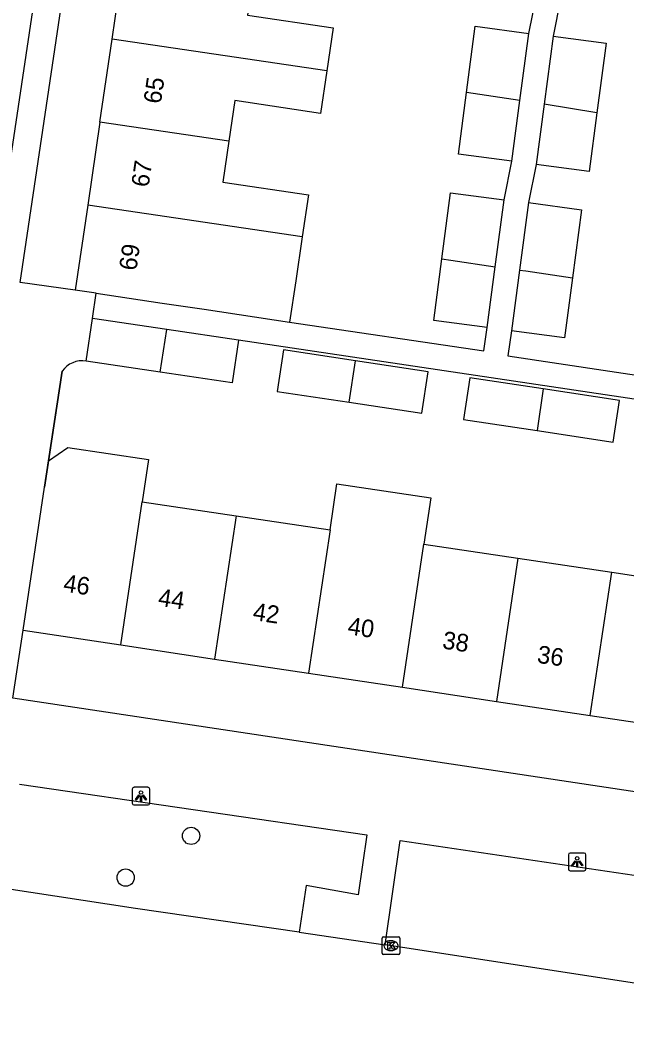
# Model space of a CAD drawing. Extents: x 163010 to 163853, y 382793 to 383982.
# Drawn here: x 163584 to 163618.4, y 383417.1 to 383474 of the extents above; entities that cross this region are included whole.
import ezdxf

# ---------------------------------------------------------------- set-up
doc = ezdxf.new("R2010")
doc.units = 0
for name, color, linetype in [('IMGEO_Boom', 7, 'Continuous'), ('IMGEO_Kolk', 7, 'Continuous'), ('IMGEO_Lichtpunt', 7, 'Continuous'), ('IMGEO_Muur', 7, 'Continuous'), ('IMGEO_Pand', 7, 'Continuous'), ('IMGEO_Pand_nummerreeks', 7, 'Continuous'), ('IMGEO_Rijbaan_lokaal_gesloten', 7, 'Continuous'), ('IMGEO_Voetpad_open', 7, 'Continuous')]:
    doc.layers.add(name, color=color, linetype=linetype)

msp = doc.modelspace()

# ---------------------------------------------------------------- linework, layer by layer
at = {"layer": 'IMGEO_Boom'}
for centre in [(163593.689, 383427.605), (163589.966, 383425.234)]:
    msp.add_circle(centre, 0.489, dxfattribs=at)
at = {"layer": 'IMGEO_Kolk'}
for p, q in [((163604.555, 383420.942), (163604.555, 383421.794)), ((163604.63, 383421.868), (163605.482, 383421.868)), ((163605.556, 383421.794), (163605.556, 383420.942)), ((163605.043, 383421.648), (163605.068, 383421.648)), ((163605.482, 383420.868), (163604.63, 383420.868)), ((163605.066, 383421.088), (163605.041, 383421.088))]:
    msp.add_line(p, q, dxfattribs=at)
for points in [[(163604.555, 383420.942), (163604.555, 383421.794)], [(163604.63, 383421.868), (163605.482, 383421.868)], [(163605.556, 383421.794), (163605.556, 383420.942)], [(163604.876, 383421.568), (163604.999, 383421.568), (163604.999, 383421.417), (163605.129, 383421.568), (163605.293, 383421.568), (163605.147, 383421.417), (163605.3, 383421.168), (163605.148, 383421.168), (163605.063, 383421.332), (163604.999, 383421.265), (163604.999, 383421.168), (163604.876, 383421.168), (163604.876, 383421.568)], [(163605.482, 383420.868), (163604.63, 383420.868)]]:
    msp.add_lwpolyline(points, dxfattribs=at)
for centre, start, end in [((163604.632, 383421.792), 91.552, 178.448), ((163604.632, 383421.792), 91.552, 178.448), ((163605.48, 383421.792), 1.552, 88.448), ((163605.48, 383421.792), 1.552, 88.448), ((163604.632, 383420.944), 181.552, 268.448), ((163604.632, 383420.944), 181.552, 268.448), ((163605.48, 383420.944), 271.552, 358.448), ((163605.48, 383420.944), 271.552, 358.448)]:
    msp.add_arc(centre, 0.0765, start, end, dxfattribs=at)
for centre, major_axis, ratio, start_param, end_param in [((163605.042, 383421.368), (-0.387, 0.002), 0.722429, 4.712389, 7.853982), ((163605.067, 383421.368), (-0.39, 0.002), 0.717154, 1.570796, 4.712389)]:
    msp.add_ellipse(centre, major_axis=major_axis, ratio=ratio, start_param=start_param, end_param=end_param, dxfattribs=at)
at = {"layer": 'IMGEO_Lichtpunt'}
for p, q in [((163591.243, 383430.364), (163590.435, 383430.364)), ((163591.243, 383430.364), (163590.435, 383430.364)), ((163590.341, 383430.269), (163590.341, 383429.462)), ((163590.341, 383430.269), (163590.341, 383429.462)), ((163591.337, 383429.462), (163591.337, 383430.269)), ((163591.337, 383429.462), (163591.337, 383430.269)), ((163590.435, 383429.368), (163591.243, 383429.368)), ((163590.435, 383429.368), (163591.243, 383429.368)), ((163615.147, 383426.527), (163615.147, 383425.72)), ((163615.147, 383426.527), (163615.147, 383425.72)), ((163616.049, 383426.622), (163615.241, 383426.622)), ((163616.049, 383426.622), (163615.241, 383426.622)), ((163616.143, 383425.72), (163616.143, 383426.527)), ((163616.143, 383425.72), (163616.143, 383426.527)), ((163615.241, 383425.626), (163616.049, 383425.626)), ((163615.241, 383425.626), (163616.049, 383425.626))]:
    msp.add_line(p, q, dxfattribs=at)
for points in [[(163590.715, 383429.933), (163590.754, 383429.905), (163590.566, 383429.643), (163590.528, 383429.67), (163590.715, 383429.933)], [(163590.817, 383429.885), (163590.864, 383429.885), (163590.864, 383429.563), (163590.817, 383429.563), (163590.817, 383429.885)], [(163590.927, 383429.905), (163590.965, 383429.932), (163591.152, 383429.67), (163591.113, 383429.642), (163590.927, 383429.905)], [(163615.521, 383426.191), (163615.56, 383426.163), (163615.372, 383425.901), (163615.334, 383425.928), (163615.521, 383426.191)], [(163615.623, 383426.143), (163615.67, 383426.143), (163615.67, 383425.821), (163615.623, 383425.821), (163615.623, 383426.143)], [(163615.733, 383426.163), (163615.771, 383426.19), (163615.958, 383425.928), (163615.919, 383425.9), (163615.733, 383426.163)]]:
    msp.add_lwpolyline(points, dxfattribs=at)
for centre in [(163590.84, 383430.067), (163615.646, 383426.325)]:
    msp.add_circle(centre, 0.0994, dxfattribs=at)
for centre, start, end in [((163590.435, 383430.269), 90, 180), ((163590.435, 383430.269), 90, 180), ((163591.243, 383430.269), 0, 90), ((163591.243, 383430.269), 0, 90), ((163590.435, 383429.462), 180, 270), ((163590.435, 383429.462), 180, 270), ((163591.243, 383429.462), 270, 0), ((163591.243, 383429.462), 270, 360), ((163615.241, 383426.527), 90, 180), ((163615.241, 383426.527), 90, 180), ((163616.049, 383426.527), 0, 90), ((163616.049, 383426.527), 0, 90), ((163615.241, 383425.72), 180, 270), ((163615.241, 383425.72), 180, 270), ((163616.049, 383425.72), 270, 0), ((163616.049, 383425.72), 270, 360)]:
    msp.add_arc(centre, 0.0946, start, end, dxfattribs=at)
at = {"layer": 'IMGEO_Muur'}
msp.add_lwpolyline([(163586.356, 383454.011), (163585.353, 383447.429)], dxfattribs=at)
msp.add_arc((163587.491, 383453.229), 1.378, 80.2477, 145.4196, dxfattribs=at)
at = {"layer": 'IMGEO_Pand'}
for points in [[(163589.193, 383472.891), (163589.885, 383477.608)], [(163597.242, 383476.523), (163596.904, 383474.252), (163601.777, 383473.528), (163601.415, 383471.088)], [(163609.353, 383469.864), (163609.849, 383473.62), (163612.89, 383473.218)], [(163612.387, 383469.409), (163612.89, 383473.218)], [(163614.28, 383473.059), (163613.765, 383469.196)], [(163614.28, 383473.059), (163617.292, 383472.657), (163616.765, 383468.7)], [(163588.501, 383468.173), (163589.193, 383472.891)], [(163601.415, 383471.088), (163589.193, 383472.891)], [(163601.415, 383471.088), (163601.056, 383468.673), (163596.177, 383469.397), (163595.835, 383467.092)], [(163611.931, 383465.954), (163608.889, 383466.355), (163609.353, 383469.864)], [(163612.387, 383469.409), (163609.353, 383469.864)], [(163611.931, 383465.954), (163612.387, 383469.409)], [(163613.765, 383469.196), (163613.308, 383465.774)], [(163616.765, 383468.7), (163613.765, 383469.196)], [(163616.765, 383468.7), (163616.321, 383465.373), (163613.308, 383465.774)], [(163588.501, 383468.173), (163587.809, 383463.456)], [(163595.835, 383467.092), (163588.501, 383468.173)], [(163595.835, 383467.092), (163595.488, 383464.76), (163600.36, 383464.037), (163600.007, 383461.657)], [(163607.953, 383460.399), (163608.45, 383464.16), (163611.491, 383463.758)], [(163587.809, 383463.456), (163587.1, 383458.622)], [(163600.007, 383461.657), (163587.809, 383463.456)], [(163610.988, 383459.948), (163611.491, 383463.758)], [(163612.883, 383463.6), (163612.37, 383459.756)], [(163612.883, 383463.6), (163615.895, 383463.198), (163615.379, 383459.324)], [(163600.007, 383461.657), (163599.636, 383459.16), (163599.287, 383456.813)], [(163610.532, 383456.494), (163607.49, 383456.895), (163607.953, 383460.399)], [(163607.953, 383460.399), (163608.465, 383460.32), (163610.988, 383459.948)], [(163610.532, 383456.494), (163610.988, 383459.948)], [(163612.37, 383459.756), (163611.911, 383456.315)], [(163615.379, 383459.324), (163614.924, 383455.914), (163611.911, 383456.315)], [(163612.37, 383459.756), (163612.726, 383459.715), (163615.379, 383459.324)], [(163588.289, 383458.446), (163587.1, 383458.622)], [(163588.289, 383458.446), (163592.046, 383457.888), (163594.425, 383457.535), (163599.287, 383456.813)], [(163587.724, 383454.587), (163588.084, 383457.008)], [(163592.302, 383456.382), (163588.084, 383457.008)], [(163591.938, 383453.961), (163592.302, 383456.382)], [(163596.376, 383455.777), (163592.302, 383456.382)], [(163596.376, 383455.777), (163596.016, 383453.356), (163591.938, 383453.961)], [(163603.035, 383454.608), (163598.946, 383455.227), (163598.59, 383452.87), (163602.681, 383452.251)], [(163591.938, 383453.961), (163587.724, 383454.587)], [(163602.681, 383452.251), (163603.035, 383454.608)], [(163602.681, 383452.251), (163606.818, 383451.625), (163607.174, 383453.981), (163603.035, 383454.608)], [(163613.717, 383453.012), (163609.536, 383453.644), (163609.178, 383451.279), (163613.362, 383450.646)], [(163613.717, 383453.012), (163613.362, 383450.646)], [(163613.362, 383450.646), (163617.689, 383449.991), (163618.047, 383452.356), (163613.717, 383453.012)], [(163585.576, 383448.916), (163586.676, 383449.683), (163591.271, 383448.993), (163590.91, 383446.594)], [(163584.131, 383439.289), (163585.353, 383447.429), (163585.576, 383448.916)], [(163601.59, 383444.991), (163601.984, 383447.614), (163607.324, 383446.812), (163606.93, 383444.189)], [(163589.687, 383438.455), (163590.91, 383446.594)], [(163590.91, 383446.594), (163596.25, 383445.793)], [(163596.25, 383445.793), (163595.027, 383437.653)], [(163596.25, 383445.793), (163601.59, 383444.991)], [(163601.59, 383444.991), (163600.367, 383436.851)], [(163605.707, 383436.049), (163606.93, 383444.189)], [(163606.93, 383444.189), (163612.271, 383443.387)], [(163612.271, 383443.387), (163611.048, 383435.247)], [(163612.271, 383443.387), (163617.611, 383442.585)], [(163616.388, 383434.445), (163617.611, 383442.585)], [(163617.611, 383442.585), (163622.951, 383441.783)], [(163584.131, 383439.289), (163589.687, 383438.455)], [(163589.687, 383438.455), (163595.027, 383437.653)], [(163595.027, 383437.653), (163600.367, 383436.851)], [(163600.367, 383436.851), (163605.707, 383436.049)], [(163605.707, 383436.049), (163611.048, 383435.247)], [(163611.048, 383435.247), (163616.388, 383434.445)], [(163616.388, 383434.445), (163621.728, 383433.643)]]:
    msp.add_lwpolyline(points, dxfattribs=at)
at = {"layer": 'IMGEO_Rijbaan_lokaal_gesloten'}
for points in [[(163599.84, 383422.123), (163590.531, 383423.478), (163582.97, 383424.641)], [(163599.84, 383422.123), (163604.718, 383421.418)], [(163629.994, 383417.588), (163629.131, 383417.72), (163621.853, 383418.772), (163604.718, 383421.418)]]:
    msp.add_lwpolyline(points, dxfattribs=at)
at = {"layer": 'IMGEO_Voetpad_open'}
for points in [[(163587.1, 383458.622), (163583.974, 383459.053), (163589.615, 383497.025)], [(163584.865, 383475.816), (163581.892, 383455.981)], [(163612.89, 383473.218), (163613.324, 383475.37)], [(163614.703, 383475.191), (163614.28, 383473.059)], [(163611.491, 383463.758), (163611.931, 383465.954)], [(163613.308, 383465.774), (163612.883, 383463.6)], [(163588.084, 383457.008), (163588.289, 383458.446)], [(163599.287, 383456.813), (163610.335, 383455.174), (163610.532, 383456.494)], [(163611.911, 383456.315), (163611.701, 383454.899), (163623.297, 383453.143)], [(163629.831, 383450.801), (163596.376, 383455.777)], [(163585.576, 383448.916), (163586.356, 383454.011)], [(163583.547, 383435.427), (163584.131, 383439.289)], [(163632.022, 383428.141), (163583.547, 383435.427)], [(163583.936, 383430.542), (163603.686, 383427.673), (163603.181, 383424.247), (163600.235, 383424.788), (163599.84, 383422.123)], [(163604.718, 383421.418), (163605.57, 383427.347), (163628.103, 383424.006), (163634.376, 383422.967), (163633.456, 383417.056)]]:
    msp.add_lwpolyline(points, dxfattribs=at)
msp.add_arc((163587.491, 383453.229), 1.378, 80.2477, 145.4196, dxfattribs=at)

# ---------------------------------------------------------------- texts
at = {"layer": 'IMGEO_Pand_nummerreeks'}
for s, rotation, p in [('65', 81.6551, (163591.964, 383469.18)), ('67', 81.6551, (163591.268, 383464.439)), ('69', 81.6579, (163590.573, 383459.698)), ('46', 351.4572, (163586.382, 383441.499)), ('44', 351.4591, (163591.77, 383440.69)), ('42', 351.4591, (163597.156, 383439.881)), ('40', 351.4572, (163602.55, 383439.071)), ('38', 351.4591, (163607.938, 383438.261)), ('36', 351.4591, (163613.324, 383437.453))]:
    msp.add_text(s, height=1, rotation=rotation, dxfattribs=at).set_placement(p)

doc.saveas('drawing.dxf')
